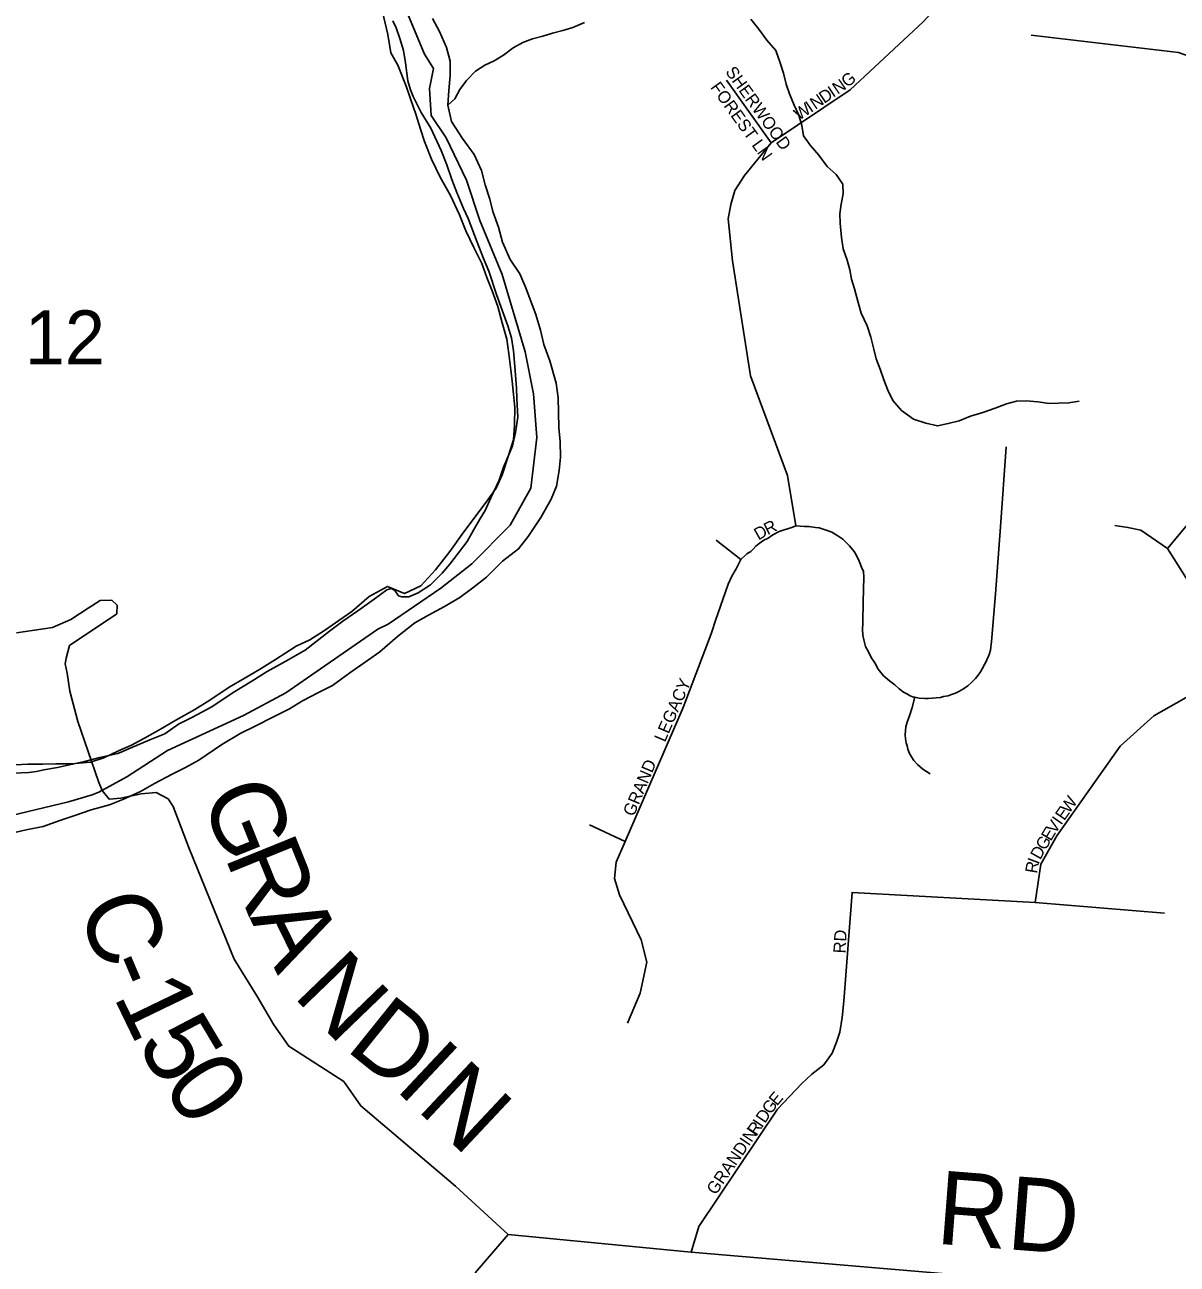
# Model space of a CAD drawing. Extents: x 0 to 34, y -4 to 22.
# Drawn here: x 4.433 to 5.062, y 16.585 to 17.26 of the extents above; entities that cross this region are included whole.
import ezdxf

# ---------------------------------------------------------------- set-up
doc = ezdxf.new("R2010")
doc.units = 0
for name, color, linetype in [('GM_X_County_Road', 7, 'Continuous'), ('GM_X_County_Road_Text', 7, 'Continuous'), ('GM_X_Major_River', 7, 'Continuous'), ('GM_X_Minor_River', 7, 'Continuous'), ('GM_X_Section', 7, 'Continuous'), ('GM_X_Section_Text', 7, 'Continuous'), ('GM_X_Township', 7, 'Continuous'), ('GM_X_Township_Road', 7, 'Continuous'), ('GM_X_Township_Subdivision', 7, 'Continuous'), ('GM_X_Township_Subdivision_Text', 7, 'Continuous')]:
    doc.layers.add(name, color=color, linetype=linetype)

msp = doc.modelspace()

# ---------------------------------------------------------------- linework, layer by layer
at = {"layer": 'GM_X_County_Road'}
for points in [[(4.47335, 16.84784), (4.46213, 16.88044), (4.45776, 16.89712), (4.45641, 16.90677), (4.45521, 16.91188), (4.45583, 16.91507), (4.45766, 16.92188), (4.48333, 16.93923), (4.48357, 16.94398), (4.4806, 16.94671), (4.4743, 16.94648), (4.46777, 16.94232), (4.45826, 16.93602), (4.44828, 16.93174), (4.42878, 16.92889)], [(4.47335, 16.84784), (4.47536, 16.84296), (4.47917, 16.83821), (4.48559, 16.83869), (4.49665, 16.84107), (4.50484, 16.84178), (4.51138, 16.83833), (4.51409, 16.8342), (4.52284, 16.81127), (4.54744, 16.75104), (4.55974, 16.73095), (4.56894, 16.71521), (4.57718, 16.70351), (4.60715, 16.6843), (4.61642, 16.67097), (4.66813, 16.62719), (4.69678, 16.60086), (4.79649, 16.59125), (5.3612, 16.54336)]]:
    msp.add_lwpolyline(points, dxfattribs=at)
at = {"layer": 'GM_X_Major_River'}
for points in [[(4.62831, 17.26731), (4.63124, 17.25486), (4.63285, 17.24493), (4.63669, 17.23816), (4.64122, 17.22682), (4.64345, 17.21981), (4.64644, 17.21145), (4.64891, 17.20337), (4.65114, 17.19663), (4.65491, 17.18692), (4.65974, 17.17717), (4.66537, 17.16714), (4.67019, 17.1566), (4.67371, 17.14796), (4.67802, 17.13876), (4.68235, 17.1301), (4.6851, 17.12255), (4.68812, 17.11525), (4.69111, 17.10663), (4.69356, 17.09774), (4.69601, 17.08886), (4.69714, 17.08082), (4.69802, 17.07358), (4.6989, 17.06607), (4.69978, 17.05883), (4.7004, 17.0516), (4.70015, 17.04198), (4.69967, 17.03398), (4.69676, 17.02496), (4.69356, 17.01489), (4.69017, 17.00776), (4.68516, 17.00066), (4.6799, 16.99358), (4.67269, 16.98387), (4.66491, 16.9731), (4.65716, 16.96314), (4.64918, 16.95452), (4.64023, 16.9502), (4.63097, 16.95417), (4.62092, 16.94855), (4.61161, 16.94049), (4.60453, 16.93559), (4.59662, 16.93018), (4.58873, 16.92503), (4.58114, 16.92148), (4.56998, 16.91427), (4.56128, 16.90888), (4.55286, 16.90401), (4.5447, 16.89913), (4.53408, 16.89218), (4.52592, 16.88704), (4.5156, 16.88115), (4.50717, 16.87628), (4.49848, 16.87142), (4.49143, 16.86759), (4.48439, 16.86456), (4.47626, 16.86075), (4.46897, 16.85826), (4.45851, 16.85745), (4.45021, 16.85739), (4.44298, 16.85731), (4.43495, 16.85724), (4.42825, 16.85687)], [(4.42541, 16.81952), (4.43403, 16.82145), (4.44318, 16.82336), (4.45236, 16.8266), (4.45992, 16.82909), (4.46937, 16.83232), (4.47934, 16.83501), (4.48665, 16.83804), (4.4964, 16.84234), (4.504, 16.84669), (4.5135, 16.8518), (4.52082, 16.85536), (4.52815, 16.85945), (4.54068, 16.86796), (4.55101, 16.87412), (4.55887, 16.87793), (4.56891, 16.88302), (4.57759, 16.88735), (4.58466, 16.89172), (4.59334, 16.89631), (4.60093, 16.90013), (4.61048, 16.90711), (4.62002, 16.91382), (4.62683, 16.91846), (4.63642, 16.92677), (4.64598, 16.93429), (4.65331, 16.93838), (4.662, 16.94324), (4.67043, 16.94811), (4.67752, 16.95328), (4.6849, 16.95924), (4.69368, 16.96784), (4.70242, 16.97457), (4.70769, 16.98139), (4.71464, 16.99164), (4.72025, 17.00166), (4.72311, 17.0088), (4.72467, 17.01732), (4.72539, 17.02452), (4.72508, 17.03308), (4.72447, 17.04057), (4.72415, 17.04914), (4.72409, 17.05689), (4.72296, 17.06494), (4.71952, 17.07705), (4.71627, 17.08595), (4.71433, 17.09375), (4.71188, 17.10237), (4.70937, 17.10911), (4.70637, 17.11694), (4.70308, 17.1245), (4.69793, 17.13238), (4.69363, 17.14184), (4.69143, 17.14992), (4.68844, 17.15855), (4.68674, 17.16527), (4.68426, 17.17308), (4.68232, 17.18088), (4.67826, 17.18954), (4.6718, 17.19825), (4.66588, 17.20749), (4.66397, 17.21636), (4.66444, 17.22436), (4.66519, 17.23263), (4.66512, 17.24038), (4.66317, 17.24792), (4.65938, 17.25657), (4.65555, 17.26361)]]:
    msp.add_lwpolyline(points, dxfattribs=at)
at = {"layer": 'GM_X_Minor_River'}
for points in [[(4.73847, 17.2615), (4.732, 17.25866), (4.72663, 17.25714), (4.72099, 17.25563), (4.71561, 17.25411), (4.70997, 17.25259), (4.70485, 17.25054), (4.69945, 17.24768), (4.6943, 17.24375), (4.68917, 17.24063), (4.68405, 17.2383), (4.67891, 17.23491), (4.67401, 17.22991), (4.67045, 17.22489), (4.66769, 17.21985), (4.66397, 17.21636)], [(5.00811, 17.0551), (5.00247, 17.05412), (4.99685, 17.05395), (4.99177, 17.05376), (4.98563, 17.05466), (4.97922, 17.0553), (4.97387, 17.05511), (4.96849, 17.0536), (4.9623, 17.05129), (4.95558, 17.04899), (4.94885, 17.04696), (4.94266, 17.04438), (4.93675, 17.04287), (4.93084, 17.04163), (4.92445, 17.04307), (4.9178, 17.04531), (4.91119, 17.04996), (4.90647, 17.05538), (4.90388, 17.06104), (4.90157, 17.06669), (4.89953, 17.0726), (4.89749, 17.07825), (4.89624, 17.08335), (4.89448, 17.09006), (4.89244, 17.09624), (4.88934, 17.10297), (4.88757, 17.10888), (4.88556, 17.1164), (4.88404, 17.1215), (4.88305, 17.1266), (4.88154, 17.13197), (4.8795, 17.13815), (4.87854, 17.14431), (4.87786, 17.15208), (4.87768, 17.15716), (4.87831, 17.1625), (4.87947, 17.16809), (4.87929, 17.17344), (4.87563, 17.17858), (4.87063, 17.18293), (4.86618, 17.18915), (4.86146, 17.19458), (4.8578, 17.19971), (4.85683, 17.20534), (4.85532, 17.21098), (4.85273, 17.21637), (4.85016, 17.22256), (4.84838, 17.22793), (4.84687, 17.23384), (4.84484, 17.24002), (4.8428, 17.2462), (4.83781, 17.25189), (4.83337, 17.25784), (4.82918, 17.26326)]]:
    msp.add_lwpolyline(points, dxfattribs=at)
at = {"layer": 'GM_X_Section'}
msp.add_lwpolyline([(4.63383, 17.26235), (4.63563, 17.25858), (4.63765, 17.25268), (4.63966, 17.24624), (4.64087, 17.23955), (4.64201, 17.22967), (4.64352, 17.22484), (4.64505, 17.22108), (4.64943, 17.21246), (4.6546, 17.20383), (4.66024, 17.19173), (4.66329, 17.18394), (4.66607, 17.17589), (4.66887, 17.1689), (4.67244, 17.16004), (4.675, 17.15466), (4.67982, 17.14177), (4.68339, 17.1329), (4.6862, 17.12592), (4.69049, 17.11331), (4.69353, 17.10472), (4.69657, 17.09613), (4.69858, 17.08969), (4.69978, 17.08247), (4.70042, 17.07393), (4.70126, 17.06218), (4.70142, 17.05658), (4.70203, 17.04644), (4.70081, 17.03793), (4.69907, 17.03076), (4.696, 17.02335), (4.69432, 17.01912), (4.69179, 17.01197), (4.68734, 17.00245), (4.68428, 16.99558), (4.68126, 16.99083), (4.67795, 16.98477), (4.67437, 16.9787), (4.66972, 16.97239), (4.66507, 16.96634), (4.66071, 16.96136), (4.65446, 16.95508), (4.64772, 16.95067), (4.6426, 16.94837), (4.63887, 16.94844), (4.63702, 16.94901), (4.63494, 16.95198), (4.63309, 16.95308), (4.63068, 16.95232), (4.62365, 16.94712), (4.61474, 16.94089), (4.60663, 16.93518), (4.59933, 16.92972), (4.58607, 16.9193), (4.57556, 16.91336), (4.56532, 16.90769), (4.55696, 16.90252), (4.54779, 16.89682), (4.53483, 16.88826), (4.5246, 16.88286), (4.51706, 16.879), (4.5095, 16.87381), (4.50144, 16.87049), (4.49069, 16.86589), (4.48615, 16.864), (4.48397, 16.86309), (4.47406, 16.86087), (4.46576, 16.85863), (4.45103, 16.85544), (4.44354, 16.85425), (4.43953, 16.85326), (4.43552, 16.8528), (4.42698, 16.85243)], dxfattribs=at)
at = {"layer": 'GM_X_Township'}
msp.add_lwpolyline([(4.64147, 17.26721), (4.65109, 17.24416), (4.65606, 17.2364), (4.65391, 17.22558), (4.65482, 17.21078), (4.66295, 17.19861), (4.67414, 17.17557), (4.68133, 17.15352), (4.69358, 17.12415), (4.7061, 17.08191), (4.71067, 17.05912), (4.7125, 17.03527), (4.70912, 17.00776), (4.69787, 16.98756), (4.67701, 16.96637), (4.66006, 16.95309), (4.63137, 16.93364), (4.62577, 16.93082), (4.57547, 16.89607), (4.55252, 16.88377), (4.51112, 16.86477), (4.48888, 16.8503), (4.47352, 16.84196), (4.46999, 16.84062), (4.45709, 16.83671), (4.40771, 16.82493)], dxfattribs=at)
at = {"layer": 'GM_X_Township_Road'}
for points in [[(4.98203, 17.25462), (5.06226, 17.24514), (5.07458, 17.24072), (5.08, 17.23826)], [(4.67886, 16.58004), (4.69678, 16.60086)]]:
    msp.add_lwpolyline(points, dxfattribs=at)
at = {"layer": 'GM_X_Township_Subdivision'}
for points in [[(4.85369, 16.98723), (4.84909, 17.01449), (4.82888, 17.06882), (4.81903, 17.13152), (4.81665, 17.15451), (4.81813, 17.16232), (4.82035, 17.16988), (4.82571, 17.17811), (4.84024, 17.1958), (4.8832, 17.22486), (4.92314, 17.2619), (4.95206, 17.29372), (4.96849, 17.30572), (4.9786, 17.31078), (4.99502, 17.31015), (5.08649, 17.27483)], [(4.84024, 17.1958), (4.81582, 17.23005)], [(5.05625, 16.97478), (5.06922, 16.99032), (5.08555, 17.00552), (5.11283, 17.01737), (5.11037, 17.03124), (5.10411, 17.04086), (5.09233, 17.05028), (5.07213, 17.06143)], [(4.76177, 16.71608), (4.76883, 16.73246), (4.77235, 16.74933), (4.76933, 16.76143), (4.75749, 16.78612), (4.75472, 16.79494), (4.75573, 16.80375), (4.76051, 16.81509), (4.79226, 16.88815), (4.80751, 16.92823), (4.80787, 16.92934), (4.80991, 16.93559), (4.81532, 16.95122), (4.81682, 16.95543), (4.81878, 16.95964), (4.82104, 16.9637), (4.82254, 16.9667), (4.82373, 16.96875), (4.8269, 16.97182), (4.82915, 16.97317), (4.83035, 16.97437), (4.83186, 16.97603), (4.83366, 16.97753), (4.83622, 16.97933), (4.83847, 16.98038), (4.84118, 16.98219), (4.84448, 16.98414), (4.84734, 16.98504), (4.8514, 16.98624), (4.85369, 16.98723), (4.85831, 16.98685), (4.86057, 16.98685), (4.86192, 16.98655), (4.86433, 16.98624), (4.86643, 16.9861), (4.86808, 16.9855), (4.87064, 16.98459), (4.87335, 16.98369), (4.8765, 16.98173), (4.87921, 16.97993), (4.88281, 16.97617), (4.88552, 16.97317), (4.88672, 16.97091), (4.88822, 16.96791), (4.88973, 16.9637), (4.89048, 16.96235), (4.89078, 16.95919), (4.89033, 16.94581), (4.89018, 16.93499), (4.89015, 16.93415), (4.89003, 16.93063), (4.89018, 16.92747), (4.89078, 16.92507), (4.89168, 16.92146), (4.89318, 16.91845), (4.89469, 16.91545), (4.89664, 16.91244), (4.8986, 16.90898), (4.90145, 16.90537), (4.90476, 16.90267), (4.90762, 16.90057), (4.91002, 16.89831), (4.91227, 16.89651), (4.91461, 16.89541), (4.9159, 16.89458), (4.91785, 16.89384), (4.91858, 16.8937), (4.9208, 16.89329), (4.92405, 16.8931), (4.92571, 16.8931), (4.92793, 16.8932), (4.93015, 16.89338), (4.93256, 16.89356), (4.93423, 16.89421), (4.93663, 16.89458), (4.93857, 16.89523), (4.9407, 16.89588), (4.94255, 16.89681), (4.94505, 16.89838), (4.94736, 16.89986), (4.9494, 16.90171), (4.95153, 16.90402), (4.9531, 16.90569), (4.9544, 16.90754), (4.95532, 16.90929), (4.95643, 16.91152), (4.95717, 16.91281), (4.95782, 16.91411), (4.95874, 16.91605), (4.9593, 16.91753), (4.95976, 16.91938), (4.96041, 16.92419), (4.96244, 16.95001), (4.96531, 16.98656), (4.96828, 17.03023)], [(5.08734, 16.90198), (5.08443, 16.92021), (5.08074, 16.93173), (5.07157, 16.94839), (5.06632, 16.95901), (5.06195, 16.96594), (5.05625, 16.97478), (5.04183, 16.98473), (5.03468, 16.98629), (5.02763, 16.9873)], [(4.82373, 16.96875), (4.81021, 16.97935)], [(4.98413, 16.7819), (4.98716, 16.80281), (4.99587, 16.81813), (5.03042, 16.86699), (5.04887, 16.88354), (5.06654, 16.8936), (5.08734, 16.90198), (5.09762, 16.9031), (5.11574, 16.90512), (5.13206, 16.90579), (5.14548, 16.90713), (5.15301, 16.90615)], [(4.92681, 16.85202), (4.92295, 16.85453), (4.92003, 16.85703), (4.91804, 16.85932), (4.91679, 16.86131), (4.91565, 16.86308), (4.91471, 16.86548), (4.91429, 16.86725), (4.91377, 16.86881), (4.91346, 16.87111), (4.91325, 16.8733), (4.91335, 16.87559), (4.91367, 16.87757), (4.9144, 16.88007), (4.91575, 16.88414), (4.917, 16.8882), (4.91858, 16.8937)], [(4.74114, 16.82416), (4.76051, 16.81509)], [(4.79649, 16.59125), (4.80069, 16.60525), (4.84363, 16.66919), (4.85686, 16.68327), (4.86228, 16.68829), (4.86883, 16.69347), (4.87353, 16.69973), (4.87573, 16.70576), (4.87754, 16.71118), (4.87885, 16.71922), (4.87983, 16.72801), (4.8843, 16.78733), (4.98413, 16.7819), (5.05469, 16.77597)]]:
    msp.add_lwpolyline(points, dxfattribs=at)

# ---------------------------------------------------------------- texts
at = {"layer": 'GM_X_County_Road_Text'}
for s, rotation, p in [('G', 291.86636, (4.52889, 16.83982)), ('R', 292.05404, (4.54205, 16.80702)), ('C', 292.00798, (4.4614, 16.77903)), ('A', 296.09284, (4.55564, 16.77376)), ('N', 313.97164, (4.57892, 16.73103)), ('-', 292.91956, (4.47398, 16.74793)), ('1', 295.80734, (4.48129, 16.7308)), ('D', 321.201, (4.60742, 16.70198)), ('5', 300.80718, (4.49382, 16.70526)), ('I', 316.79422, (4.63424, 16.68046)), ('0', 303.85344, (4.50768, 16.68213)), ('N', 316.79711, (4.64622, 16.66921)), ('RD', 355.56225, (4.92954, 16.59597))]:
    msp.add_text(s, height=0.04, rotation=rotation, dxfattribs=at).set_placement(p)
at = {"layer": 'GM_X_Section_Text'}
msp.add_text('12', height=0.029444, rotation=0.00001, dxfattribs=at).set_placement((4.43318, 17.07511))
at = {"layer": 'GM_X_Township_Subdivision_Text'}
for s, height, rotation, p in [('SHERWOOD', 0.006667, 305.70789, (4.81495, 17.23456)), ('G', 0.00667, 39.39222, (4.88176, 17.22573)), ('FOREST LN', 0.006667, 305.62924, (4.8068, 17.22612)), ('I', 0.00667, 33.99308, (4.87395, 17.22036)), ('N', 0.00667, 34.5208, (4.87643, 17.22204)), ('N', 0.00667, 34.00531, (4.86422, 17.2138)), ('D', 0.00667, 34.02085, (4.86909, 17.21708)), ('W', 0.00667, 34.00715, (4.85547, 17.20788)), ('I', 0.00667, 34.04644, (4.86179, 17.21215)), ('R', 0.00667, 26.20668, (4.83823, 16.98197)), ('D', 0.00667, 29.65541, (4.83323, 16.97912)), ('LEGACY', 0.006667, 66.66986, (4.78228, 16.86886)), ('GRAND', 0.006667, 67.10926, (4.76525, 16.82835)), ('W', 0.00667, 55.12402, (5.00267, 16.82995)), ('E', 0.00667, 55.11991, (4.99999, 16.8261)), ('V', 0.00667, 55.80671, (4.99503, 16.81885)), ('I', 0.00667, 55.15835, (4.99831, 16.82369)), ('E', 0.00667, 58.81133, (4.99264, 16.81492)), ('G', 0.00667, 59.94336, (4.98972, 16.80987)), ('D', 0.00667, 60.61843, (4.98686, 16.80477)), ('R', 0.00667, 80.23822, (4.98514, 16.79739)), ('I', 0.00667, 69.68445, (4.98596, 16.80228)), ('RD', 0.006667, 86.98901, (4.88073, 16.754)), ('E', 0.00667, 49.953, (4.84335, 16.67065)), ('G', 0.00667, 54.61223, (4.84004, 16.66598)), ('D', 0.00667, 56.23112, (4.8368, 16.66114)), ('GRANDIN', 0.006667, 55.81036, (4.80996, 16.62206)), ('R', 0.00667, 56.23582, (4.83224, 16.65431)), ('I', 0.00667, 56.25114, (4.83518, 16.6587))]:
    msp.add_text(s, height=height, rotation=rotation, dxfattribs=at).set_placement(p)

doc.saveas('drawing.dxf')
